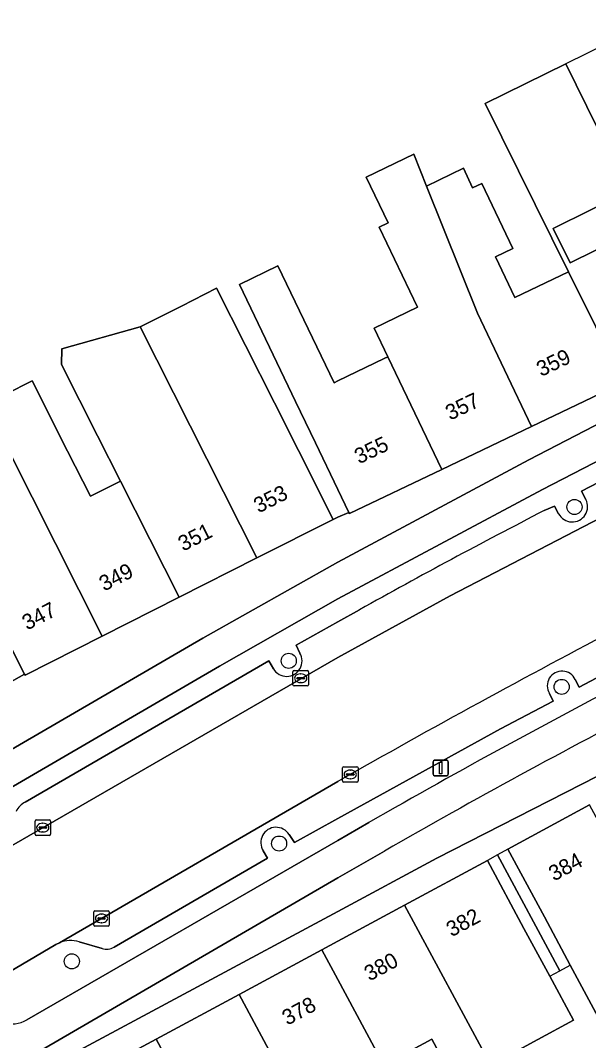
# Model space of a CAD drawing. Extents: x 163008 to 163854, y 382777 to 383982.
# Drawn here: x 163479.4 to 163516.3, y 383680 to 383746.1 of the extents above; entities that cross this region are included whole.
import ezdxf

# ---------------------------------------------------------------- set-up
doc = ezdxf.new("R2010")
doc.units = 0
for name, color, linetype in [('IMGEO_Boom', 7, 'Continuous'), ('IMGEO_Erf', 7, 'Continuous'), ('IMGEO_Fietspad_open', 7, 'Continuous'), ('IMGEO_Kolk', 7, 'Continuous'), ('IMGEO_Lichtmast', 7, 'Continuous'), ('IMGEO_Pand', 7, 'Continuous'), ('IMGEO_Pand_nummerreeks', 7, 'Continuous'), ('IMGEO_Pand_overbouw', 7, 'Continuous'), ('IMGEO_Parkeervlak_open', 7, 'Continuous'), ('IMGEO_Rijbaan_lokaal_gesloten', 7, 'Continuous'), ('IMGEO_Verkeerseiland_open', 7, 'Continuous'), ('IMGEO_Voetpad_open', 7, 'Continuous')]:
    doc.layers.add(name, color=color, linetype=linetype)

msp = doc.modelspace()

# ---------------------------------------------------------------- linework, layer by layer
at = {"layer": 'IMGEO_Boom'}
for centre in [(163515.346, 383714.588), (163496.816, 383704.614), (163514.514, 383702.928), (163496.19, 383692.774), (163482.743, 383685.14)]:
    msp.add_circle(centre, 0.489, dxfattribs=at)
at = {"layer": 'IMGEO_Erf'}
for points in [[(163478.462, 383721.9), (163480.166, 383722.761), (163482.465, 383718.21), (163483.946, 383715.278), (163485.901, 383716.265), (163484.419, 383719.198), (163482.08, 383723.827), (163482.104, 383724.842), (163487.183, 383726.261), (163489.851, 383727.609), (163492.134, 383728.762), (163495.889, 383721.331), (163497.447, 383718.248), (163499.701, 383713.785), (163500, 383713.918), (163500.716, 383714.236), (163500, 383715.726), (163498.55, 383718.742), (163497.254, 383721.433), (163493.613, 383729.003), (163496.109, 383730.204), (163499.75, 383722.635), (163500, 383722.755), (163503.014, 383724.205), (163503.242, 383724.315), (163502.346, 383726.185), (163505.163, 383727.535), (163502.677, 383732.722), (163503.254, 383732.998), (163501.834, 383735.963), (163504.921, 383737.442), (163505.745, 383735.387), (163508.139, 383736.534), (163508.743, 383735.273), (163509.335, 383735.556), (163511.356, 383731.34), (163510.225, 383730.798), (163511.488, 383728.165), (163514.968, 383729.833), (163509.558, 383740.743), (163514.777, 383743.3), (163518.861, 383735.056), (163513.958, 383732.627), (163515.062, 383730.398), (163519.965, 383732.826)], [(163565.848, 383698.684), (163563.256, 383705.152), (163559.495, 383703.138), (163558.17, 383706.24), (163552.471, 383703.228), (163552.419, 383703.325), (163550.079, 383707.696), (163547.719, 383712.104), (163542.841, 383709.56), (163542.362, 383710.748), (163522.046, 383699.806), (163506.411, 383691.822), (163500, 383688.38), (163481.794, 383678.606)], [(163517.65, 383680.118), (163515.078, 383684.893), (163513.394, 383688.019), (163511.023, 383692.421), (163516.326, 383695.278)], [(163483.061, 383677.332), (163488.216, 383680.107), (163493.588, 383682.999), (163498.959, 383685.891), (163500, 383686.451), (163504.33, 383688.782), (163509.699, 383691.673), (163512.07, 383687.271), (163513.739, 383684.172), (163515.275, 383681.321), (163512.962, 383680.076), (163510.02, 383678.474)], [(163507.654, 383677.2), (163506.096, 383680.093), (163503.183, 383678.524)]]:
    msp.add_lwpolyline(points, dxfattribs=at)
msp.add_lwpolyline([(163475.988, 383711.048), (163474.981, 383713.933), (163474.175, 383713.607), (163475.684, 383709.912), (163477.574, 383705.282), (163478.476, 383703.08), (163479.672, 383703.755)], close=True, dxfattribs=at)
at = {"layer": 'IMGEO_Fietspad_open'}
for points in [[(163654.435, 383791.132), (163574.956, 383750), (163569.257, 383747.053), (163512.387, 383717.643), (163500, 383711.017), (163491.247, 383706.08), (163405.856, 383656.462), (163406.925, 383654.632)], [(163420.325, 383662.389), (163492.316, 383704.277), (163500, 383708.628), (163513.275, 383715.72), (163519.272, 383718.8), (163525.007, 383721.799), (163528.75, 383723.714), (163529.926, 383724.337), (163570.311, 383745.236)], [(163502.015, 383694.141), (163500, 383692.979), (163479.82, 383681.344)], [(163427.493, 383648.464), (163436.715, 383653.813), (163500, 383690.548), (163503.018, 383692.292)]]:
    msp.add_lwpolyline(points, dxfattribs=at)
for centre, radius, start, end in [((163731.75, 383293.354), 461.961, 117.29241, 119.82177), ((163737.784, 383282.27), 472.475, 117.35097, 119.79414), ((163478.855, 383683.02), 1.934, 206.73207, 299.94363)]:
    msp.add_arc(centre, radius, start, end, dxfattribs=at)
at = {"layer": 'IMGEO_Kolk'}
for p, q in [((163497.088, 383703.061), (163497.088, 383703.913)), ((163497.163, 383703.987), (163498.015, 383703.987)), ((163497.576, 383703.767), (163497.601, 383703.767)), ((163498.089, 383703.913), (163498.089, 383703.061)), ((163497.347, 383703.481), (163497.347, 383703.493)), ((163497.785, 383703.444), (163497.387, 383703.444)), ((163497.39, 383703.53), (163497.788, 383703.53)), ((163497.599, 383703.207), (163497.574, 383703.207)), ((163497.831, 383703.493), (163497.831, 383703.481)), ((163498.015, 383702.987), (163497.163, 383702.987)), ((163500.306, 383696.829), (163500.306, 383697.681)), ((163500.381, 383697.755), (163501.233, 383697.755)), ((163500.565, 383697.249), (163500.565, 383697.261)), ((163501.003, 383697.212), (163500.605, 383697.212)), ((163500.608, 383697.298), (163501.006, 383697.298)), ((163500.794, 383697.535), (163500.819, 383697.535)), ((163501.049, 383697.261), (163501.049, 383697.249)), ((163501.307, 383697.681), (163501.307, 383696.829)), ((163501.233, 383696.755), (163500.381, 383696.755)), ((163500.817, 383696.975), (163500.792, 383696.975)), ((163480.359, 383693.381), (163480.359, 383694.233)), ((163480.434, 383694.307), (163481.286, 383694.307)), ((163480.618, 383693.801), (163480.618, 383693.813)), ((163480.661, 383693.85), (163481.059, 383693.85)), ((163480.847, 383694.087), (163480.872, 383694.087)), ((163481.102, 383693.813), (163481.102, 383693.801)), ((163481.36, 383694.233), (163481.36, 383693.381)), ((163481.286, 383693.307), (163480.434, 383693.307)), ((163481.056, 383693.764), (163480.658, 383693.764)), ((163480.87, 383693.527), (163480.845, 383693.527)), ((163484.171, 383687.495), (163484.171, 383688.347)), ((163484.246, 383688.421), (163485.098, 383688.421)), ((163484.43, 383687.915), (163484.43, 383687.927)), ((163484.868, 383687.878), (163484.47, 383687.878)), ((163484.473, 383687.964), (163484.871, 383687.964)), ((163484.659, 383688.201), (163484.684, 383688.201)), ((163484.914, 383687.927), (163484.914, 383687.915)), ((163485.172, 383688.347), (163485.172, 383687.495)), ((163485.098, 383687.421), (163484.246, 383687.421)), ((163484.682, 383687.641), (163484.657, 383687.641))]:
    msp.add_line(p, q, dxfattribs=at)
for points in [[(163497.088, 383703.061), (163497.088, 383703.913)], [(163497.163, 383703.987), (163498.015, 383703.987)], [(163498.089, 383703.913), (163498.089, 383703.061)], [(163498.015, 383702.987), (163497.163, 383702.987)], [(163500.306, 383696.829), (163500.306, 383697.681)], [(163500.381, 383697.755), (163501.233, 383697.755)], [(163501.307, 383697.681), (163501.307, 383696.829)], [(163501.233, 383696.755), (163500.381, 383696.755)], [(163480.359, 383693.381), (163480.359, 383694.233)], [(163480.434, 383694.307), (163481.286, 383694.307)], [(163481.36, 383694.233), (163481.36, 383693.381)], [(163481.286, 383693.307), (163480.434, 383693.307)], [(163484.171, 383687.495), (163484.171, 383688.347)], [(163484.246, 383688.421), (163485.098, 383688.421)], [(163485.172, 383688.347), (163485.172, 383687.495)], [(163485.098, 383687.421), (163484.246, 383687.421)]]:
    msp.add_lwpolyline(points, dxfattribs=at)
for centre, radius, start, end in [((163497.165, 383703.911), 0.0765, 91.55205, 178.44795), ((163497.165, 383703.911), 0.0765, 91.55205, 178.44795), ((163498.013, 383703.911), 0.0765, 1.55205, 88.44795), ((163498.013, 383703.911), 0.0765, 1.55205, 88.44795), ((163497.165, 383703.063), 0.0765, 181.55205, 268.44795), ((163497.165, 383703.063), 0.0765, 181.55205, 268.44795), ((163497.387, 383703.49), 0.0403, 85.87752, 175.75265), ((163497.384, 383703.48), 0.0366, 178.93798, 274.71019), ((163497.788, 383703.487), 0.043, 264.86636, 352.45326), ((163497.792, 383703.492), 0.0386, 1.73085, 96.63898), ((163498.013, 383703.063), 0.0765, 271.55205, 358.44795), ((163498.013, 383703.063), 0.0765, 271.55205, 358.44795), ((163500.383, 383697.679), 0.0765, 91.55205, 178.44795), ((163500.383, 383697.679), 0.0765, 91.55205, 178.44795), ((163500.605, 383697.258), 0.0403, 85.87752, 175.75265), ((163500.602, 383697.248), 0.0366, 178.93798, 274.71019), ((163501.006, 383697.255), 0.043, 264.86636, 352.45326), ((163501.01, 383697.26), 0.0386, 1.73085, 96.63898), ((163501.231, 383697.679), 0.0765, 1.55205, 88.44795), ((163501.231, 383697.679), 0.0765, 1.55205, 88.44795), ((163500.383, 383696.831), 0.0765, 181.55205, 268.44795), ((163500.383, 383696.831), 0.0765, 181.55205, 268.44795), ((163501.231, 383696.831), 0.0765, 271.55205, 358.44795), ((163501.231, 383696.831), 0.0765, 271.55205, 358.44795), ((163480.436, 383694.231), 0.0765, 91.55205, 178.44795), ((163480.436, 383694.231), 0.0765, 91.55205, 178.44795), ((163480.658, 383693.81), 0.0403, 85.87752, 175.75265), ((163481.063, 383693.812), 0.0386, 1.73085, 96.63898), ((163481.284, 383694.231), 0.0765, 1.55205, 88.44795), ((163481.284, 383694.231), 0.0765, 1.55205, 88.44795), ((163480.436, 383693.383), 0.0765, 181.55205, 268.44795), ((163480.436, 383693.383), 0.0765, 181.55205, 268.44795), ((163480.655, 383693.8), 0.0366, 178.93798, 274.71019), ((163481.059, 383693.807), 0.043, 264.86636, 352.45326), ((163481.284, 383693.383), 0.0765, 271.55205, 358.44795), ((163481.284, 383693.383), 0.0765, 271.55205, 358.44795), ((163484.248, 383688.345), 0.0765, 91.55205, 178.44795), ((163484.248, 383688.345), 0.0765, 91.55205, 178.44795), ((163484.47, 383687.924), 0.0403, 85.87752, 175.75265), ((163484.467, 383687.914), 0.0366, 178.93798, 274.71019), ((163484.871, 383687.921), 0.043, 264.86636, 352.45326), ((163484.875, 383687.926), 0.0386, 1.73085, 96.63898), ((163485.096, 383688.345), 0.0765, 1.55205, 88.44795), ((163485.096, 383688.345), 0.0765, 1.55205, 88.44795), ((163484.248, 383687.497), 0.0765, 181.55205, 268.44795), ((163484.248, 383687.497), 0.0765, 181.55205, 268.44795), ((163485.096, 383687.497), 0.0765, 271.55205, 358.44795), ((163485.096, 383687.497), 0.0765, 271.55205, 358.44795)]:
    msp.add_arc(centre, radius, start, end, dxfattribs=at)
for centre, major_axis, ratio, start_param, end_param in [((163497.575, 383703.487), (-0.387, 0.002), 0.722429, 4.712389, 7.853982), ((163497.6, 383703.487), (-0.39, 0.002), 0.717154, 1.570796, 4.712389), ((163500.793, 383697.255), (-0.387, 0.002), 0.722429, 4.712389, 7.853982), ((163500.818, 383697.255), (-0.39, 0.002), 0.717154, 1.570796, 4.712389), ((163480.846, 383693.807), (-0.387, 0.002), 0.722429, 4.712389, 7.853982), ((163480.871, 383693.807), (-0.39, 0.002), 0.717154, 1.570796, 4.712389), ((163484.658, 383687.921), (-0.387, 0.002), 0.722429, 4.712389, 7.853982), ((163484.683, 383687.921), (-0.39, 0.002), 0.717154, 1.570796, 4.712389)]:
    msp.add_ellipse(centre, major_axis=major_axis, ratio=ratio, start_param=start_param, end_param=end_param, dxfattribs=at)
at = {"layer": 'IMGEO_Lichtmast'}
for p, q in [((163506.173, 383697.27), (163506.173, 383698.07)), ((163506.173, 383698.07), (163506.173, 383697.27)), ((163506.273, 383698.17), (163507.063, 383698.17)), ((163507.063, 383698.17), (163506.273, 383698.17)), ((163507.163, 383698.07), (163507.163, 383697.27)), ((163507.163, 383697.27), (163507.163, 383698.07)), ((163507.063, 383697.17), (163506.273, 383697.17)), ((163506.273, 383697.17), (163507.063, 383697.17))]:
    msp.add_line(p, q, dxfattribs=at)
msp.add_lwpolyline([(163506.593, 383698.045), (163506.743, 383698.045), (163506.743, 383697.295), (163506.593, 383697.295), (163506.593, 383698.045)], dxfattribs=at)
for centre, start, end in [((163506.273, 383698.07), 90, 180), ((163506.273, 383698.07), 90, 180), ((163507.063, 383698.07), 0, 90), ((163507.063, 383698.07), 360, 90), ((163506.273, 383697.27), 180, 270), ((163506.273, 383697.27), 180, 270), ((163507.063, 383697.27), 270, 0), ((163507.063, 383697.27), 270, 0)]:
    msp.add_arc(centre, 0.1, start, end, dxfattribs=at)
at = {"layer": 'IMGEO_Pand'}
for points in [[(163514.777, 383743.3), (163509.558, 383740.743), (163514.968, 383729.833), (163518.485, 383722.742), (163518.53, 383722.652), (163523.728, 383725.227), (163523.042, 383726.613), (163519.965, 383732.826), (163515.062, 383730.398), (163513.958, 383732.627), (163518.861, 383735.056)], [(163505.745, 383735.387), (163504.921, 383737.442), (163501.834, 383735.963), (163503.254, 383732.998), (163502.677, 383732.722), (163505.163, 383727.535), (163502.346, 383726.185), (163503.242, 383724.315), (163506.741, 383717.016), (163512.569, 383719.802), (163509.047, 383727.15)], [(163509.335, 383735.556), (163508.743, 383735.273), (163508.139, 383736.534), (163505.745, 383735.387), (163509.047, 383727.15), (163512.569, 383719.802), (163518.44, 383722.608), (163518.396, 383722.698), (163518.485, 383722.742), (163514.968, 383729.833), (163511.488, 383728.165), (163510.225, 383730.798), (163511.356, 383731.34)], [(163503.242, 383724.315), (163503.014, 383724.205), (163500, 383722.755), (163499.75, 383722.635), (163496.109, 383730.204), (163493.613, 383729.003), (163497.254, 383721.433), (163498.55, 383718.742), (163500, 383715.726), (163500.716, 383714.236), (163500.755, 383714.155), (163506.741, 383717.016)], [(163489.851, 383727.609), (163487.183, 383726.261), (163494.748, 383711.283), (163499.701, 383713.785), (163497.447, 383718.248), (163495.889, 383721.331), (163492.134, 383728.762)], [(163487.183, 383726.261), (163482.104, 383724.842), (163482.08, 383723.827), (163484.419, 383719.198), (163485.901, 383716.265), (163489.705, 383708.735), (163494.748, 383711.283)], [(163485.901, 383716.265), (163483.946, 383715.278), (163482.465, 383718.21), (163480.166, 383722.761), (163478.462, 383721.9), (163477.114, 383721.219), (163484.703, 383706.208), (163489.705, 383708.735)], [(163477.114, 383721.219), (163473.999, 383719.645), (163472.986, 383719.133), (163474.299, 383715.711), (163474.981, 383713.933), (163475.988, 383711.048), (163479.672, 383703.755), (163479.708, 383703.684), (163484.703, 383706.208)], [(163516.326, 383695.278), (163511.023, 383692.421), (163513.394, 383688.019), (163515.078, 383684.893), (163517.65, 383680.118), (163522.955, 383682.974), (163521.907, 383684.92), (163520.377, 383687.76)], [(163504.33, 383688.782), (163509.912, 383678.416), (163510.02, 383678.474), (163512.962, 383680.076), (163515.275, 383681.321), (163513.739, 383684.172), (163512.07, 383687.271), (163509.699, 383691.673)], [(163504.33, 383688.782), (163500, 383686.451), (163498.959, 383685.891), (163500, 383683.958), (163502.984, 383678.416), (163503.183, 383678.524), (163506.096, 383680.093), (163507.654, 383677.2), (163509.912, 383678.416)], [(163500, 383683.958), (163498.959, 383685.891), (163493.588, 383682.999), (163497.623, 383675.505), (163497.959, 383675.689), (163500, 383676.807), (163500.753, 383677.219), (163502.297, 383674.353), (163504.525, 383675.553), (163502.984, 383678.416)], [(163493.588, 383682.999), (163488.216, 383680.107), (163492.247, 383672.62), (163492.631, 383672.826), (163495.58, 383674.41), (163497.116, 383671.551), (163499.161, 383672.649), (163497.623, 383675.505)], [(163488.216, 383680.107), (163483.061, 383677.332), (163485.46, 383672.865), (163487.093, 383669.825), (163490.326, 383671.561), (163491.851, 383668.721), (163493.787, 383669.76), (163492.247, 383672.62)]]:
    msp.add_lwpolyline(points, close=True, dxfattribs=at)
at = {"layer": 'IMGEO_Pand_overbouw'}
for points in [[(163519.965, 383732.826), (163523.042, 383726.613), (163523.728, 383725.227), (163528.435, 383727.558), (163527.733, 383728.975), (163526.184, 383728.195), (163526.09, 383728.383), (163527.108, 383728.895), (163524.139, 383734.893), (163523.564, 383736.054), (163533.165, 383740.807), (163532.056, 383743.046), (163530.25, 383742.151), (163530.653, 383741.336), (163529.211, 383740.621), (163528.807, 383741.436), (163523.632, 383738.856), (163524.213, 383737.661), (163523.048, 383737.095), (163518.961, 383745.35), (163514.777, 383743.3), (163518.861, 383735.056), (163513.958, 383732.627), (163515.062, 383730.398)], [(163510.36, 383692.046), (163509.699, 383691.673), (163512.07, 383687.271), (163513.739, 383684.172), (163514.408, 383684.532)], [(163511.023, 383692.421), (163510.36, 383692.046), (163514.408, 383684.532), (163515.078, 383684.893), (163513.394, 383688.019)]]:
    msp.add_lwpolyline(points, close=True, dxfattribs=at)
at = {"layer": 'IMGEO_Parkeervlak_open'}
for points in [[(163477.846, 383692.06), (163500, 383704.831), (163507.275, 383708.837), (163571.98, 383742.358)], [(163541.395, 383728.814), (163530.319, 383723.121), (163529.347, 383722.608), (163525.634, 383720.649), (163519.796, 383717.695), (163515.811, 383715.604), (163516.09, 383715.069)], [(163514.321, 383714.153), (163514.047, 383714.648), (163513.378, 383714.351)], [(163515.397, 383703.396), (163515.646, 383702.907), (163530.647, 383710.845), (163535.58, 383713.411)], [(163501.402, 383707.928), (163500, 383707.141), (163497.292, 383705.622), (163497.536, 383705.113)], [(163495.821, 383704.099), (163495.518, 383704.61), (163479.724, 383695.461)], [(163496.84, 383693.361), (163497.189, 383692.843), (163500, 383694.393), (163510.546, 383700.207), (163513.956, 383702.012), (163513.718, 383702.506)], [(163500, 383696.79), (163481.947, 383686.346)], [(163485.481, 383686.059), (163495.439, 383691.834), (163495.16, 383692.301)], [(163483.227, 383686.411), (163484.712, 383685.968)]]:
    msp.add_lwpolyline(points, dxfattribs=at)
for centre, radius, start, end in [((163515.206, 383714.61), 0.996, 207.33667, 27.41418), ((163705.649, 383341.476), 419.528, 117.27764, 119.13369), ((163778.329, 383208.913), 561.685, 117.56365, 119.70433), ((163496.681, 383704.602), 0.996, 210.29864, 30.88907), ((163514.532, 383702.999), 0.952, 24.63937, 211.21473), ((163480.334, 383694.271), 1.338, 117.14539, 154.097), ((163495.997, 383692.836), 0.993, 31.91468, 212.58527), ((163482.678, 383684.581), 1.911, 73.31183, 112.50228), ((163484.991, 383686.903), 0.976, 253.3817, 300.11578)]:
    msp.add_arc(centre, radius, start, end, dxfattribs=at)
at = {"layer": 'IMGEO_Rijbaan_lokaal_gesloten'}
for points in [[(163687.51, 383802.26), (163658.463, 383787.208), (163656.866, 383786.375), (163654.214, 383784.992), (163648.887, 383782.214), (163648.75, 383782.149), (163604.922, 383759.416), (163604.59, 383759.244), (163597.534, 383755.582), (163596.899, 383755.251), (163586.731, 383750), (163571.98, 383742.358), (163507.275, 383708.837), (163500, 383704.831), (163477.846, 383692.06)], [(163476.524, 383683.19), (163481.706, 383686.227), (163481.947, 383686.346), (163500, 383696.79)]]:
    msp.add_lwpolyline(points, dxfattribs=at)
msp.add_arc((163778.329, 383208.913), 561.685, 117.56365, 119.70433, dxfattribs=at)
at = {"layer": 'IMGEO_Verkeerseiland_open'}
for points in [[(163516.09, 383715.069), (163515.811, 383715.604), (163519.796, 383717.695), (163525.634, 383720.649), (163525.007, 383721.799), (163519.272, 383718.8), (163513.275, 383715.72), (163500, 383708.628), (163492.316, 383704.277), (163420.325, 383662.389)], [(163513.378, 383714.351), (163514.047, 383714.648), (163514.321, 383714.153)], [(163497.536, 383705.113), (163497.292, 383705.622), (163500, 383707.141), (163501.402, 383707.928)], [(163479.724, 383695.461), (163495.518, 383704.61), (163495.821, 383704.099)]]:
    msp.add_lwpolyline(points, dxfattribs=at)
for centre, radius, start, end in [((163515.206, 383714.61), 0.996, 207.33667, 27.41418), ((163705.649, 383341.476), 419.528, 117.27764, 119.13369), ((163496.681, 383704.602), 0.996, 210.29864, 30.88907), ((163480.334, 383694.271), 1.338, 117.14539, 154.097)]:
    msp.add_arc(centre, radius, start, end, dxfattribs=at)
at = {"layer": 'IMGEO_Voetpad_open'}
for points in [[(163405.856, 383656.462), (163491.247, 383706.08), (163500, 383711.017), (163512.387, 383717.643), (163569.257, 383747.053)], [(163518.44, 383722.608), (163512.569, 383719.802), (163506.741, 383717.016), (163500.755, 383714.155), (163500.716, 383714.236), (163500, 383713.918), (163499.701, 383713.785), (163494.748, 383711.283), (163489.705, 383708.735), (163484.703, 383706.208), (163479.708, 383703.684), (163479.672, 383703.755), (163478.476, 383703.08)], [(163425.285, 383643.632), (163436.339, 383650.056), (163446.55, 383655.99), (163446.058, 383656.838), (163482.143, 383678.004), (163481.794, 383678.606), (163500, 383688.38), (163506.411, 383691.822), (163522.046, 383699.806), (163542.362, 383710.748), (163542.841, 383709.56), (163547.719, 383712.104), (163553.977, 383715.454), (163559.251, 383718.277)], [(163535.58, 383713.411), (163530.647, 383710.845), (163515.646, 383702.907), (163515.397, 383703.396)], [(163513.718, 383702.506), (163513.956, 383702.012), (163510.546, 383700.207), (163500, 383694.393), (163497.189, 383692.843), (163496.84, 383693.361)], [(163479.82, 383681.344), (163500, 383692.979), (163502.015, 383694.141)], [(163503.018, 383692.292), (163500, 383690.548), (163436.715, 383653.813), (163427.493, 383648.464)], [(163495.16, 383692.301), (163495.439, 383691.834), (163485.481, 383686.059)], [(163481.947, 383686.346), (163481.706, 383686.227), (163476.524, 383683.19), (163477.127, 383682.15)], [(163484.712, 383685.968), (163483.227, 383686.411)]]:
    msp.add_lwpolyline(points, dxfattribs=at)
for centre, radius, start, end in [((163731.75, 383293.354), 461.961, 117.29241, 119.82177), ((163514.532, 383702.999), 0.952, 24.63937, 211.21473), ((163737.784, 383282.27), 472.475, 117.35097, 119.79414), ((163495.997, 383692.836), 0.993, 31.91468, 212.58527), ((163482.678, 383684.581), 1.911, 73.31183, 112.50228), ((163484.991, 383686.903), 0.976, 253.3817, 300.11578), ((163478.855, 383683.02), 1.934, 206.73207, 299.94363)]:
    msp.add_arc(centre, radius, start, end, dxfattribs=at)

# ---------------------------------------------------------------- texts
at = {"layer": 'IMGEO_Pand_nummerreeks'}
for s, rotation, p in [('359', 25.60548, (163513.186, 383723.007)), ('357', 25.60548, (163507.28, 383720.176)), ('355', 25.60548, (163501.376, 383717.347)), ('353', 26.80297, (163494.858, 383714.161)), ('351', 26.80297, (163489.961, 383711.687)), ('349', 26.80297, (163484.837, 383709.099)), ('347', 26.8087, (163479.839, 383706.573)), ('384', 28.29266, (163514.016, 383690.308)), ('382', 28.29652, (163507.374, 383686.695)), ('380', 28.29839, (163502.051, 383683.831)), ('378', 28.29839, (163496.724, 383680.963))]:
    msp.add_text(s, height=1, rotation=rotation, dxfattribs=at).set_placement(p)

doc.saveas('drawing.dxf')
